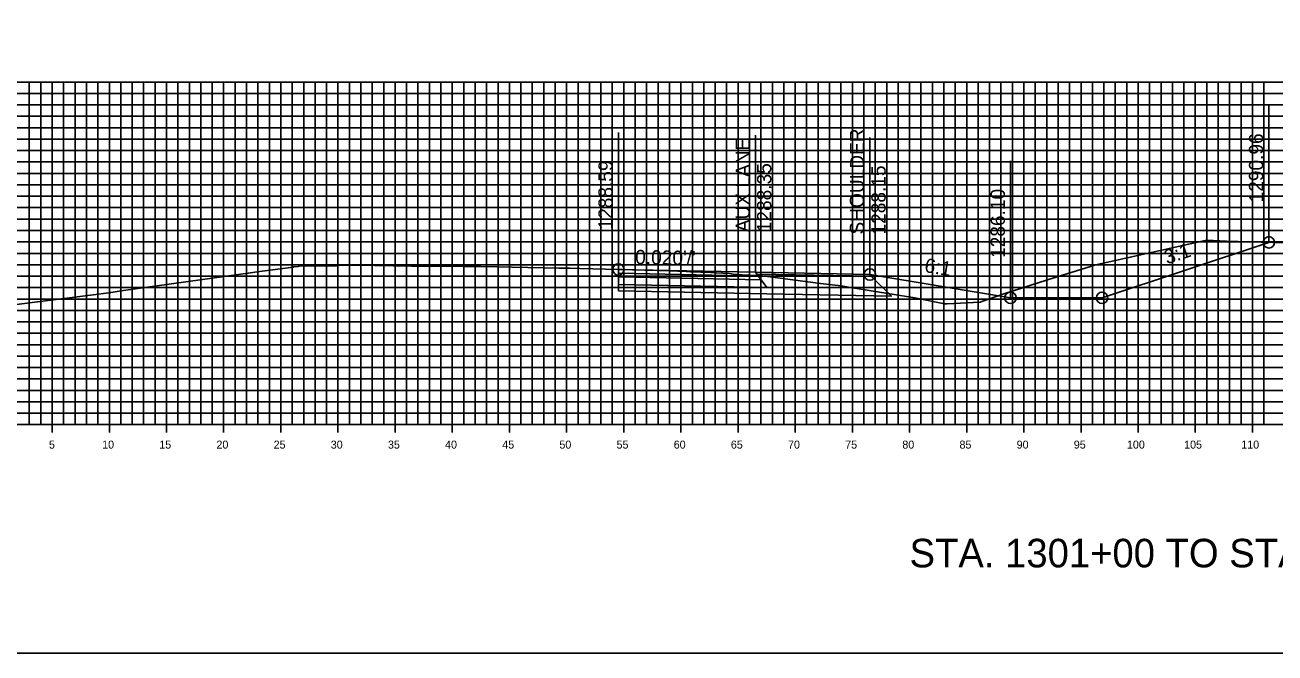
# Model space of a CAD drawing. Extents: x 674939 to 678919, y 750652 to 765176.
# Drawn here: x 678751.2 to 678860.5, y 764266.3 to 764321.3 of the extents above; entities that cross this region are included whole.
import ezdxf

# ---------------------------------------------------------------- set-up
doc = ezdxf.new("R2010")
doc.units = 0
for name, color, linetype in [('R_Alt Surface', 7, 'Continuous'), ('R_Axis', 7, 'Continuous'), ('R_Axis Annot', 7, 'Continuous'), ('R_Draft', 7, 'Continuous'), ('R_Exist Surface', 7, 'Continuous'), ('R_Fin Surface', 7, 'Continuous'), ('R_Grid', 7, 'Continuous'), ('R_No Plot', 7, 'Continuous'), ('R_Xsect Elev', 7, 'Continuous'), ('R_Xsect Slope', 7, 'Continuous')]:
    doc.layers.add(name, color=color, linetype=linetype)

msp = doc.modelspace()

# ---------------------------------------------------------------- linework, layer by layer
for points in [[(678837.37, 764297.39), (678845.37, 764297.39), (678859.97, 764302.25)], [(678825.06, 764299.44), (678837.37, 764297.39)]]:
    msp.add_lwpolyline(points)
at = {"layer": 'R_Alt Surface'}
for points in [[(678803.06, 764299.55), (678803.06, 764299.22), (678815.56, 764298.96), (678815.31, 764299.3)], [(678803.06, 764299.22), (678803.06, 764298.56), (678816.06, 764298.29), (678815.56, 764298.96)]]:
    msp.add_lwpolyline(points, close=True, dxfattribs=at)
msp.add_lwpolyline([(678803.06, 764298.56), (678803.06, 764298.02), (678816.06, 764297.75), (678826.94, 764297.53), (678825.18, 764299.28)], dxfattribs=at)
at = {"layer": 'R_Axis'}
for p, q in [((678753.53, 764285.59), (678753.53, 764286.99)), ((678758.53, 764285.59), (678758.53, 764286.99)), ((678763.53, 764285.59), (678763.53, 764286.99)), ((678768.53, 764285.59), (678768.53, 764286.99)), ((678773.53, 764285.59), (678773.53, 764286.99)), ((678778.53, 764285.59), (678778.53, 764286.99)), ((678783.53, 764285.59), (678783.53, 764286.99)), ((678788.53, 764285.59), (678788.53, 764286.99)), ((678793.53, 764285.59), (678793.53, 764286.99)), ((678798.53, 764285.59), (678798.53, 764286.99)), ((678803.53, 764285.59), (678803.53, 764286.99)), ((678808.53, 764285.59), (678808.53, 764286.99)), ((678813.53, 764285.59), (678813.53, 764286.99)), ((678818.53, 764285.59), (678818.53, 764286.99)), ((678823.53, 764285.59), (678823.53, 764286.99)), ((678828.53, 764285.59), (678828.53, 764286.99)), ((678833.53, 764285.59), (678833.53, 764286.99)), ((678838.53, 764285.59), (678838.53, 764286.99)), ((678843.53, 764285.59), (678843.53, 764286.99)), ((678848.53, 764285.59), (678848.53, 764286.99)), ((678853.53, 764285.59), (678853.53, 764286.99)), ((678858.53, 764285.59), (678858.53, 764286.99)), ((678598.53, 764286.29), (678898.53, 764286.29))]:
    msp.add_line(p, q, dxfattribs=at)
at = {"layer": 'R_Exist Surface'}
msp.add_lwpolyline([(678749.94, 764296.75), (678757.1, 764297.67), (678758.49, 764297.83), (678759.76, 764298.03), (678770.87, 764299.59), (678771.47, 764299.66), (678774.6, 764300.09), (678774.66, 764300.1), (678775.05, 764300.15), (678775.17, 764300.16), (678776.93, 764300.19), (678777.21, 764300.2), (678777.25, 764300.2), (678777.33, 764300.2), (678777.49, 764300.18), (678777.65, 764300.21), (678777.77, 764300.21), (678778.41, 764300.21), (678778.57, 764300.22), (678778.91, 764300.24), (678778.95, 764300.24), (678779.09, 764300.25), (678780.14, 764300.24), (678784.97, 764300.18), (678785.09, 764300.18), (678785.24, 764300.18), (678789.6, 764300.14), (678791.06, 764300.13), (678797.86, 764300), (678798.81, 764299.98), (678799.68, 764299.96), (678803.06, 764299.88), (678803.41, 764299.87), (678804.28, 764299.85), (678807.53, 764299.76), (678808.99, 764299.7), (678809.36, 764299.68), (678811.15, 764299.61), (678811.6, 764299.59), (678812.74, 764299.52), (678812.93, 764299.5), (678813.1, 764299.46), (678813.11, 764299.46), (678813.88, 764299.41), (678815.66, 764299.31), (678820.75, 764298.65), (678822.55, 764298.43), (678823.37, 764298.3), (678829, 764297.38), (678831.6, 764296.87), (678831.7, 764296.86), (678831.82, 764296.87), (678834.72, 764297.01), (678834.86, 764297.06), (678836.77, 764297.74), (678840.59, 764298.97), (678844.84, 764300.28), (678853.35, 764302.18), (678854.52, 764302.43), (678856.25, 764302.37), (678863.34, 764302.15)], dxfattribs=at)
at = {"layer": 'R_Fin Surface'}
for points in [[(678803.06, 764299.88), (678815.06, 764299.64), (678825.06, 764299.44), (678837.37, 764297.39), (678845.37, 764297.39), (678859.97, 764302.25)], [(678825.06, 764299.44), (678815.06, 764299.64), (678803.06, 764299.88)], [(678825.06, 764299.44), (678825.06, 764299.44)]]:
    msp.add_lwpolyline(points, dxfattribs=at)
for points in [[(678803.06, 764299.88), (678803.06, 764299.55), (678815.31, 764299.3), (678815.06, 764299.64)], [(678815.06, 764299.64), (678825.06, 764299.44), (678825.18, 764299.28), (678815.18, 764299.48)]]:
    msp.add_lwpolyline(points, close=True, dxfattribs=at)
at = {"layer": 'R_Grid'}
for p, q in [((678598.53, 764316.29), (678898.53, 764316.29)), ((678751.53, 764286.29), (678751.53, 764316.29)), ((678752.53, 764286.29), (678752.53, 764316.29)), ((678753.53, 764286.29), (678753.53, 764316.29)), ((678754.53, 764286.29), (678754.53, 764316.29)), ((678755.53, 764286.29), (678755.53, 764316.29)), ((678756.53, 764286.29), (678756.53, 764316.29)), ((678757.53, 764286.29), (678757.53, 764316.29)), ((678758.53, 764286.29), (678758.53, 764316.29)), ((678759.53, 764286.29), (678759.53, 764316.29)), ((678760.53, 764286.29), (678760.53, 764316.29)), ((678761.53, 764286.29), (678761.53, 764316.29)), ((678762.53, 764286.29), (678762.53, 764316.29)), ((678763.53, 764286.29), (678763.53, 764316.29)), ((678764.53, 764286.29), (678764.53, 764316.29)), ((678765.53, 764286.29), (678765.53, 764316.29)), ((678766.53, 764286.29), (678766.53, 764316.29)), ((678767.53, 764286.29), (678767.53, 764316.29)), ((678768.53, 764286.29), (678768.53, 764316.29)), ((678769.53, 764286.29), (678769.53, 764316.29)), ((678770.53, 764286.29), (678770.53, 764316.29)), ((678771.53, 764286.29), (678771.53, 764316.29)), ((678772.53, 764286.29), (678772.53, 764316.29)), ((678773.53, 764286.29), (678773.53, 764316.29)), ((678774.53, 764286.29), (678774.53, 764316.29)), ((678775.53, 764286.29), (678775.53, 764316.29)), ((678776.53, 764286.29), (678776.53, 764316.29)), ((678777.53, 764286.29), (678777.53, 764316.29)), ((678778.53, 764286.29), (678778.53, 764316.29)), ((678779.53, 764286.29), (678779.53, 764316.29)), ((678780.53, 764286.29), (678780.53, 764316.29)), ((678781.53, 764286.29), (678781.53, 764316.29)), ((678782.53, 764286.29), (678782.53, 764316.29)), ((678783.53, 764286.29), (678783.53, 764316.29)), ((678784.53, 764286.29), (678784.53, 764316.29)), ((678785.53, 764286.29), (678785.53, 764316.29)), ((678786.53, 764286.29), (678786.53, 764316.29)), ((678787.53, 764286.29), (678787.53, 764316.29)), ((678788.53, 764286.29), (678788.53, 764316.29)), ((678789.53, 764286.29), (678789.53, 764316.29)), ((678790.53, 764286.29), (678790.53, 764316.29)), ((678791.53, 764286.29), (678791.53, 764316.29)), ((678792.53, 764286.29), (678792.53, 764316.29)), ((678793.53, 764286.29), (678793.53, 764316.29)), ((678794.53, 764286.29), (678794.53, 764316.29)), ((678795.53, 764286.29), (678795.53, 764316.29)), ((678796.53, 764286.29), (678796.53, 764316.29)), ((678797.53, 764286.29), (678797.53, 764316.29)), ((678798.53, 764286.29), (678798.53, 764316.29)), ((678799.53, 764286.29), (678799.53, 764316.29)), ((678800.53, 764286.29), (678800.53, 764316.29)), ((678801.53, 764286.29), (678801.53, 764316.29)), ((678802.53, 764286.29), (678802.53, 764316.29)), ((678803.53, 764286.29), (678803.53, 764316.29)), ((678804.53, 764286.29), (678804.53, 764316.29)), ((678805.53, 764286.29), (678805.53, 764316.29)), ((678806.53, 764286.29), (678806.53, 764316.29)), ((678807.53, 764286.29), (678807.53, 764316.29)), ((678808.53, 764286.29), (678808.53, 764316.29)), ((678809.53, 764286.29), (678809.53, 764316.29)), ((678810.53, 764286.29), (678810.53, 764316.29)), ((678811.53, 764286.29), (678811.53, 764316.29)), ((678812.53, 764286.29), (678812.53, 764316.29)), ((678813.53, 764286.29), (678813.53, 764316.29)), ((678814.53, 764286.29), (678814.53, 764316.29)), ((678815.53, 764286.29), (678815.53, 764316.29)), ((678816.53, 764286.29), (678816.53, 764316.29)), ((678817.53, 764286.29), (678817.53, 764316.29)), ((678818.53, 764286.29), (678818.53, 764316.29)), ((678819.53, 764286.29), (678819.53, 764316.29)), ((678820.53, 764286.29), (678820.53, 764316.29)), ((678821.53, 764286.29), (678821.53, 764316.29)), ((678822.53, 764286.29), (678822.53, 764316.29)), ((678823.53, 764286.29), (678823.53, 764316.29)), ((678824.53, 764286.29), (678824.53, 764316.29)), ((678825.53, 764286.29), (678825.53, 764316.29)), ((678826.53, 764286.29), (678826.53, 764316.29)), ((678827.53, 764286.29), (678827.53, 764316.29)), ((678828.53, 764286.29), (678828.53, 764316.29)), ((678829.53, 764286.29), (678829.53, 764316.29)), ((678830.53, 764286.29), (678830.53, 764316.29)), ((678831.53, 764286.29), (678831.53, 764316.29)), ((678832.53, 764286.29), (678832.53, 764316.29)), ((678833.53, 764286.29), (678833.53, 764316.29)), ((678834.53, 764286.29), (678834.53, 764316.29)), ((678835.53, 764286.29), (678835.53, 764316.29)), ((678836.53, 764286.29), (678836.53, 764316.29)), ((678837.53, 764286.29), (678837.53, 764316.29)), ((678838.53, 764286.29), (678838.53, 764316.29)), ((678839.53, 764286.29), (678839.53, 764316.29)), ((678840.53, 764286.29), (678840.53, 764316.29)), ((678841.53, 764286.29), (678841.53, 764316.29)), ((678842.53, 764286.29), (678842.53, 764316.29)), ((678843.53, 764286.29), (678843.53, 764316.29)), ((678844.53, 764286.29), (678844.53, 764316.29)), ((678845.53, 764286.29), (678845.53, 764316.29)), ((678846.53, 764286.29), (678846.53, 764316.29)), ((678847.53, 764286.29), (678847.53, 764316.29)), ((678848.53, 764286.29), (678848.53, 764316.29)), ((678849.53, 764286.29), (678849.53, 764316.29)), ((678850.53, 764286.29), (678850.53, 764316.29)), ((678851.53, 764286.29), (678851.53, 764316.29)), ((678852.53, 764286.29), (678852.53, 764316.29)), ((678853.53, 764286.29), (678853.53, 764316.29)), ((678854.53, 764286.29), (678854.53, 764316.29)), ((678855.53, 764286.29), (678855.53, 764316.29)), ((678856.53, 764286.29), (678856.53, 764316.29)), ((678857.53, 764286.29), (678857.53, 764316.29)), ((678858.53, 764286.29), (678858.53, 764316.29)), ((678859.53, 764286.29), (678859.53, 764316.29)), ((678598.53, 764315.29), (678898.53, 764315.29)), ((678598.53, 764314.29), (678898.53, 764314.29)), ((678598.53, 764313.29), (678898.53, 764313.29)), ((678598.53, 764312.29), (678898.53, 764312.29)), ((678598.53, 764311.29), (678898.53, 764311.29)), ((678598.53, 764310.29), (678898.53, 764310.29)), ((678598.53, 764309.29), (678898.53, 764309.29)), ((678598.53, 764308.29), (678898.53, 764308.29)), ((678598.53, 764307.29), (678898.53, 764307.29)), ((678598.53, 764306.29), (678898.53, 764306.29)), ((678598.53, 764305.29), (678898.53, 764305.29)), ((678598.53, 764304.29), (678898.53, 764304.29)), ((678598.53, 764303.29), (678898.53, 764303.29)), ((678598.53, 764302.29), (678898.53, 764302.29)), ((678598.53, 764301.29), (678898.53, 764301.29)), ((678598.53, 764300.29), (678898.53, 764300.29)), ((678598.53, 764299.29), (678898.53, 764299.29)), ((678598.53, 764298.29), (678898.53, 764298.29)), ((678598.53, 764297.29), (678898.53, 764297.29)), ((678598.53, 764296.29), (678898.53, 764296.29)), ((678598.53, 764295.29), (678898.53, 764295.29)), ((678598.53, 764294.29), (678898.53, 764294.29)), ((678598.53, 764293.29), (678898.53, 764293.29)), ((678598.53, 764292.29), (678898.53, 764292.29)), ((678598.53, 764291.29), (678898.53, 764291.29)), ((678598.53, 764290.29), (678898.53, 764290.29)), ((678598.53, 764289.29), (678898.53, 764289.29)), ((678598.53, 764288.29), (678898.53, 764288.29)), ((678598.53, 764287.29), (678898.53, 764287.29)), ((678598.53, 764286.29), (678898.53, 764286.29))]:
    msp.add_line(p, q, dxfattribs=at)
at = {"layer": 'R_No Plot'}
msp.add_lwpolyline([(678578.53, 764266.29), (678918.53, 764266.29), (678918.53, 764486.29), (678578.53, 764486.29)], close=True, dxfattribs=at)
for centre in [(678859.97, 764302.25), (678803.06, 764299.88), (678825.06, 764299.44), (678837.37, 764297.39), (678845.37, 764297.39)]:
    msp.add_circle(centre, 0.5, dxfattribs=at)
at = {"layer": 'R_Xsect Elev'}
for p, q in [((678859.97, 764302.25), (678859.97, 764314.25)), ((678803.06, 764299.88), (678803.06, 764311.88)), ((678815.06, 764299.64), (678815.06, 764311.64)), ((678825.06, 764299.44), (678825.06, 764311.44)), ((678837.37, 764297.39), (678837.37, 764309.39))]:
    msp.add_line(p, q, dxfattribs=at)

# ---------------------------------------------------------------- texts
at = {"layer": 'R_Axis Annot'}
for s, p in [('5', (678753.25, 764284.19)), ('10', (678757.9, 764284.19)), ('15', (678762.9, 764284.19)), ('20', (678767.9, 764284.19)), ('25', (678772.9, 764284.19)), ('30', (678777.9, 764284.19)), ('35', (678782.9, 764284.19)), ('40', (678787.9, 764284.19)), ('45', (678792.9, 764284.19)), ('50', (678797.9, 764284.19)), ('55', (678802.9, 764284.19)), ('60', (678807.9, 764284.19)), ('65', (678812.9, 764284.19)), ('70', (678817.9, 764284.19)), ('75', (678822.9, 764284.19)), ('80', (678827.9, 764284.19)), ('85', (678832.9, 764284.19)), ('90', (678837.9, 764284.19)), ('95', (678842.9, 764284.19)), ('100', (678847.55, 764284.19)), ('105', (678852.55, 764284.19)), ('110', (678857.55, 764284.19))]:
    msp.add_text(s, height=0.7, dxfattribs=at).set_placement(p)
at = {"layer": 'R_Draft'}
msp.add_text('STA. 1301+00 TO STA. 1303+00', height=2.5, dxfattribs=at).set_placement((678828.53, 764273.79))
at = {"layer": 'R_Xsect Elev'}
for s, p in [('SHOULDER', (678824.56, 764302.94)), ('AUX LANE', (678814.56, 764303.14)), ('1290.96', (678859.47, 764305.75)), ('1288.59', (678802.56, 764303.38)), ('1288.35', (678816.44, 764303.14)), ('1288.15', (678826.44, 764302.94)), ('1286.10', (678836.87, 764300.89))]:
    msp.add_text(s, height=1.25, rotation=90, dxfattribs=at).set_placement(p)
at = {"layer": 'R_Xsect Slope'}
for s, rotation, p in [("0.020'/'", 358.8542, (678804.52, 764300.35)), ('3:1', 18.4349, (678851.05, 764300.31)), ('6:1', 350.5377, (678829.78, 764299.66))]:
    msp.add_text(s, height=1.25, rotation=rotation, dxfattribs=at).set_placement(p)

doc.saveas('drawing.dxf')
